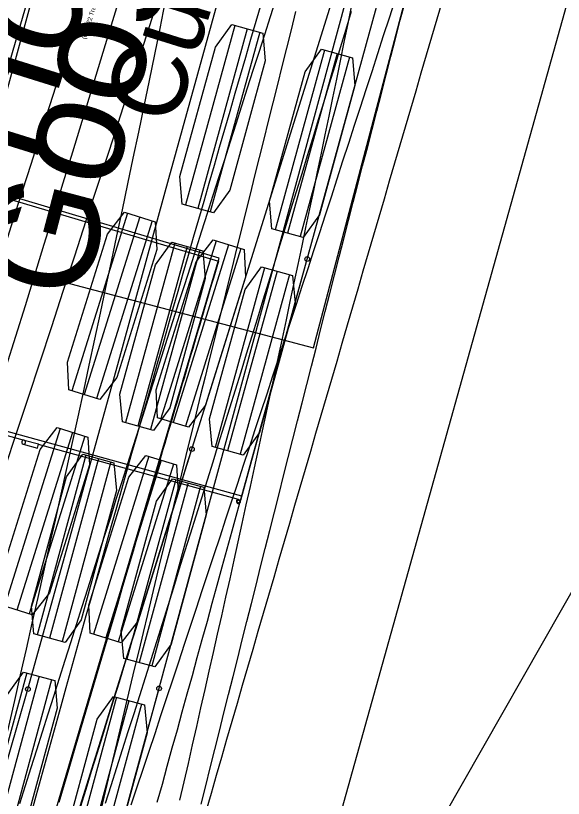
# Model space of a CAD drawing. Extents: x -14 to 1565148, y -25 to 642856.
# Drawn here: x 1564922.68 to 1564932.39, y 636677.44 to 636691.31 of the extents above; entities that cross this region are included whole.
import ezdxf

# ---------------------------------------------------------------- set-up
doc = ezdxf.new("R2010")
doc.units = 0
for name, color, linetype in [('GE_P_Alignment_100_Stations', 7, 'Continuous'), ('GE_X_Alignment', 7, 'Continuous'), ('MT_P_Work_Area', 7, 'Continuous'), ('PM_P_Edge_Line', 7, 'Continuous'), ('PV_P_EOP', 7, 'Continuous'), ('PV_X_EOP', 7, 'Continuous'), ('TR_Turning_Path26', 7, 'Continuous'), ('TR_Turning_Path28', 7, 'Continuous'), ('TR_Turning_Path28 - Copy-1', 7, 'Continuous'), ('TR_Turning_Path29', 7, 'Continuous')]:
    doc.layers.add(name, color=color, linetype=linetype)

msp = doc.modelspace()

# ---------------------------------------------------------------- linework, layer by layer
at = {"layer": 'GE_P_Alignment_100_Stations'}
for points in [[(1564922.901, 636679.373), (1564923.62, 636681.964), (1564924.51, 636685.191), (1564925.402, 636688.418), (1564926.294, 636691.644), (1564927.187, 636694.87), (1564928.081, 636698.096), (1564928.976, 636701.322), (1564929.872, 636704.547), (1564930.141, 636705.514)], [(1564927.648, 636691.377), (1564927.567, 636691.054), (1564927.486, 636690.731), (1564927.405, 636690.408), (1564927.324, 636690.085), (1564927.243, 636689.761), (1564927.162, 636689.438), (1564927.082, 636689.115), (1564927.001, 636688.791), (1564926.921, 636688.468), (1564926.84, 636688.145), (1564926.76, 636687.821), (1564926.68, 636687.498), (1564926.6, 636687.174), (1564926.52, 636686.851), (1564926.44, 636686.527), (1564926.36, 636686.204), (1564926.281, 636685.88), (1564926.201, 636685.556), (1564926.122, 636685.232), (1564926.042, 636684.909), (1564925.963, 636684.585), (1564925.884, 636684.261), (1564925.805, 636683.937), (1564925.726, 636683.614), (1564925.647, 636683.29), (1564925.568, 636682.966), (1564925.49, 636682.642), (1564925.411, 636682.318), (1564925.333, 636681.994), (1564925.254, 636681.67), (1564925.176, 636681.346), (1564925.098, 636681.022), (1564925.02, 636680.698), (1564924.942, 636680.374), (1564924.865, 636680.05), (1564924.787, 636679.726), (1564924.709, 636679.402), (1564924.632, 636679.078), (1564924.555, 636678.754), (1564924.477, 636678.43), (1564924.4, 636678.106), (1564924.323, 636677.782), (1564924.246, 636677.458), (1564924.169, 636677.134)], [(1564915.258, 636651.907), (1564915.604, 636653.196), (1564916.461, 636656.398), (1564917.327, 636659.597), (1564918.203, 636662.793), (1564919.087, 636665.987), (1564919.981, 636669.178), (1564920.883, 636672.367), (1564921.795, 636675.553), (1564922.716, 636678.736), (1564922.901, 636679.373)]]:
    msp.add_lwpolyline(points, dxfattribs=at)
msp.add_circle((1564922.901, 636679.373), 0.0417, dxfattribs=at)
msp.add_circle((1564922.901, 636679.373), 0.0417, dxfattribs=at)
msp.add_arc((1575328.888, 633813.35), 10797.45, 164.4573832, 164.5995407, dxfattribs=at)
at = {"layer": 'GE_X_Alignment'}
msp.add_arc((1565911.499, 636405.11), 1040.25, 160.594709, 164.38184, dxfattribs=at)
at = {"layer": 'MT_P_Work_Area'}
for p, q in [((1564927.965, 636685.421), (1564937.148, 636720.23)), ((1564920.23, 636687.461), (1564927.965, 636685.421))]:
    msp.add_line(p, q, dxfattribs=at)
for points in [[(1564925.595, 636677.405), (1564925.67, 636677.732), (1564925.745, 636678.058), (1564925.82, 636678.385), (1564925.895, 636678.712), (1564925.969, 636679.039), (1564926.043, 636679.366), (1564926.117, 636679.693), (1564926.191, 636680.02), (1564926.264, 636680.347), (1564926.338, 636680.674), (1564926.411, 636681.001), (1564926.484, 636681.328), (1564926.556, 636681.656), (1564926.629, 636681.983), (1564926.701, 636682.31), (1564926.773, 636682.638), (1564926.845, 636682.965), (1564926.917, 636683.293), (1564926.988, 636683.62), (1564927.06, 636683.948), (1564927.131, 636684.275), (1564927.202, 636684.603), (1564927.272, 636684.931), (1564927.343, 636685.259), (1564927.413, 636685.586), (1564927.483, 636685.914), (1564927.553, 636686.242), (1564927.623, 636686.57), (1564927.692, 636686.898), (1564927.761, 636687.226), (1564927.83, 636687.554), (1564927.899, 636687.882), (1564927.968, 636688.21), (1564928.036, 636688.538), (1564928.105, 636688.867), (1564928.173, 636689.195), (1564928.24, 636689.523), (1564928.308, 636689.852), (1564928.376, 636690.18), (1564928.443, 636690.508), (1564928.51, 636690.837), (1564928.577, 636691.165), (1564928.643, 636691.494)], [(1564925.972, 636677.333), (1564926.053, 636677.657), (1564926.134, 636677.98), (1564926.215, 636678.304), (1564926.296, 636678.628), (1564926.377, 636678.951), (1564926.458, 636679.275), (1564926.539, 636679.598), (1564926.62, 636679.922), (1564926.701, 636680.245), (1564926.782, 636680.569), (1564926.864, 636680.892), (1564926.945, 636681.216), (1564927.026, 636681.539), (1564927.108, 636681.862), (1564927.19, 636682.186), (1564927.271, 636682.509), (1564927.353, 636682.832), (1564927.435, 636683.155), (1564927.516, 636683.479), (1564927.598, 636683.802), (1564927.68, 636684.125), (1564927.762, 636684.448), (1564927.844, 636684.771), (1564927.927, 636685.094), (1564928.009, 636685.417), (1564928.091, 636685.74), (1564928.174, 636686.063), (1564928.256, 636686.386), (1564928.339, 636686.708), (1564928.421, 636687.031), (1564928.504, 636687.354), (1564928.587, 636687.677), (1564928.67, 636687.999), (1564928.753, 636688.322), (1564928.836, 636688.645), (1564928.919, 636688.967), (1564929.002, 636689.29), (1564929.085, 636689.612), (1564929.169, 636689.935), (1564929.252, 636690.257), (1564929.336, 636690.58), (1564929.419, 636690.902), (1564929.503, 636691.225), (1564929.587, 636691.547)]]:
    msp.add_lwpolyline(points, dxfattribs=at)
msp.add_arc((1564401.207, 636798.224), 534.878, 342.32064, 348.74558, dxfattribs=at)
at = {"layer": 'PM_P_Edge_Line'}
for p, q in [((1564926.294, 636687.012), (1564919.583, 636689.002)), ((1564920.894, 636668.796), (1564926.294, 636687.012))]:
    msp.add_line(p, q, dxfattribs=at)
msp.add_lwpolyline([(1564919.567, 636688.946), (1564926.278, 636686.957), (1564926.249, 636686.856), (1564926.219, 636686.754), (1564926.189, 636686.652), (1564926.158, 636686.549), (1564926.128, 636686.447), (1564926.098, 636686.344), (1564926.068, 636686.242), (1564926.038, 636686.139), (1564926.007, 636686.035), (1564925.977, 636685.932), (1564925.946, 636685.828), (1564925.915, 636685.723), (1564925.885, 636685.619), (1564925.854, 636685.515), (1564925.823, 636685.41), (1564925.792, 636685.305), (1564925.761, 636685.2), (1564925.731, 636685.095), (1564925.7, 636684.99), (1564925.669, 636684.885), (1564925.638, 636684.78), (1564925.607, 636684.675), (1564925.576, 636684.569), (1564925.545, 636684.464), (1564925.513, 636684.358), (1564925.482, 636684.253), (1564925.451, 636684.147), (1564925.42, 636684.042), (1564925.389, 636683.936), (1564925.358, 636683.83), (1564925.327, 636683.724), (1564925.295, 636683.619), (1564925.264, 636683.513), (1564925.233, 636683.407), (1564925.202, 636683.301), (1564925.171, 636683.195), (1564925.139, 636683.089), (1564925.108, 636682.983), (1564925.077, 636682.877), (1564925.046, 636682.771), (1564925.014, 636682.665), (1564924.983, 636682.559), (1564924.952, 636682.453), (1564924.921, 636682.347), (1564924.889, 636682.241), (1564924.858, 636682.135), (1564924.827, 636682.029), (1564924.795, 636681.922), (1564924.764, 636681.816), (1564924.673, 636681.506), (1564924.579, 636681.19), (1564924.486, 636680.874), (1564924.392, 636680.555), (1564924.298, 636680.238), (1564924.204, 636679.919), (1564924.11, 636679.601), (1564924.016, 636679.281), (1564923.921, 636678.963), (1564923.827, 636678.643), (1564923.733, 636678.325), (1564923.638, 636678.005), (1564923.544, 636677.686), (1564923.449, 636677.366)], dxfattribs=at)
at = {"layer": 'PV_P_EOP'}
for centre, radius, start in [((1565836.802, 636420.196), 982.5, 154.779538), ((1565836.802, 636420.196), 982, 154.779538), ((1565911.499, 636405.11), 1041, 160.594709), ((1565911.499, 636405.11), 1040.25, 160.594709)]:
    msp.add_arc(centre, radius, start, 164.38184, dxfattribs=at)
at = {"layer": 'PV_X_EOP'}
for p, q in [((1564914.807, 636628.375), (1564945.239, 636737.236)), ((1564926.657, 636670.765), (1564939.019, 636692.478))]:
    msp.add_line(p, q, dxfattribs=at)
msp.add_arc((1565836.802, 636420.196), 980, 154.284444, 164.38184, dxfattribs=at)
at = {"layer": 'TR_Turning_Path26'}
for p, q in [((1564922.822, 636674.083), (1564933.57, 636708.441)), ((1564924.666, 636687.809), (1564923.681, 636684.659)), ((1564924.885, 636687.74), (1564923.9, 636684.591)), ((1564925.104, 636687.672), (1564924.118, 636684.522)), ((1564926.241, 636687.316), (1564925.256, 636684.166)), ((1564926.46, 636687.248), (1564925.474, 636684.098)), ((1564926.678, 636687.179), (1564925.693, 636684.03)), ((1564923.472, 636683.991), (1564922.487, 636680.842)), ((1564923.691, 636683.923), (1564922.705, 636680.773)), ((1564923.909, 636683.854), (1564922.924, 636680.705)), ((1564925.047, 636683.498), (1564924.061, 636680.349)), ((1564925.265, 636683.43), (1564924.28, 636680.281)), ((1564925.484, 636683.362), (1564924.499, 636680.212))]:
    msp.add_line(p, q, dxfattribs=at)
for points in [[(1564922.758, 636677.348), (1564922.859, 636677.665), (1564922.959, 636677.982), (1564923.059, 636678.299), (1564923.16, 636678.616), (1564923.26, 636678.933), (1564923.361, 636679.25), (1564923.461, 636679.567), (1564923.562, 636679.884), (1564923.663, 636680.201), (1564923.763, 636680.518), (1564923.864, 636680.835), (1564923.965, 636681.152), (1564924.065, 636681.469), (1564924.166, 636681.786), (1564924.267, 636682.103), (1564924.368, 636682.42), (1564924.468, 636682.737), (1564924.569, 636683.054), (1564924.67, 636683.371), (1564924.771, 636683.688), (1564924.872, 636684.005), (1564924.973, 636684.322), (1564925.074, 636684.639), (1564925.175, 636684.956), (1564925.276, 636685.273), (1564925.377, 636685.59), (1564925.478, 636685.906), (1564925.579, 636686.223), (1564925.681, 636686.54), (1564925.782, 636686.857), (1564925.883, 636687.174), (1564925.984, 636687.491), (1564926.086, 636687.807), (1564926.187, 636688.124), (1564926.288, 636688.441), (1564926.39, 636688.758), (1564926.491, 636689.075), (1564926.593, 636689.391), (1564926.694, 636689.708), (1564926.795, 636690.025), (1564926.897, 636690.342), (1564926.999, 636690.658), (1564927.1, 636690.975), (1564927.202, 636691.292), (1564927.303, 636691.609)], [(1564923.833, 636677.283), (1564923.931, 636677.6), (1564924.03, 636677.917), (1564924.128, 636678.235), (1564924.226, 636678.552), (1564924.325, 636678.869), (1564924.423, 636679.187), (1564924.522, 636679.504), (1564924.62, 636679.821), (1564924.719, 636680.138), (1564924.818, 636680.456), (1564924.916, 636680.773), (1564925.015, 636681.09), (1564925.114, 636681.407), (1564925.213, 636681.724), (1564925.312, 636682.042), (1564925.411, 636682.359), (1564925.51, 636682.676), (1564925.609, 636682.993), (1564925.708, 636683.31), (1564925.807, 636683.627)]]:
    msp.add_lwpolyline(points, dxfattribs=at)
for points in [[(1564924.612, 636687.826), (1564925.158, 636687.655), (1564925.184, 636687.162), (1564924.475, 636684.895), (1564924.173, 636684.505), (1564923.627, 636684.676), (1564923.6, 636685.168), (1564924.31, 636687.436)], [(1564926.187, 636687.333), (1564926.733, 636687.162), (1564926.759, 636686.67), (1564926.05, 636684.402), (1564925.747, 636684.013), (1564925.201, 636684.183), (1564925.175, 636684.676), (1564925.884, 636686.943)], [(1564923.418, 636684.008), (1564923.964, 636683.837), (1564923.99, 636683.345), (1564923.281, 636681.077), (1564922.978, 636680.688), (1564922.432, 636680.859), (1564922.406, 636681.351), (1564923.115, 636683.619)], [(1564924.992, 636683.515), (1564925.538, 636683.345), (1564925.565, 636682.852), (1564924.855, 636680.585), (1564924.553, 636680.195), (1564924.007, 636680.366), (1564923.981, 636680.858), (1564924.69, 636683.126)]]:
    msp.add_lwpolyline(points, close=True, dxfattribs=at)
msp.add_circle((1564925.807, 636683.627), 0.0417, dxfattribs=at)
msp.add_arc((1568405.55, 635575.204), 3656.27, 161.699159, 163.159899, dxfattribs=at)
at = {"layer": 'TR_Turning_Path28'}
for p, q in [((1564924.064, 636675.111), (1564936.645, 636721.359)), ((1564923.929, 636683.52), (1564923.063, 636680.336)), ((1564924.15, 636683.46), (1564923.284, 636680.276)), ((1564924.371, 636683.4), (1564923.505, 636680.216)), ((1564925.521, 636683.087), (1564924.655, 636679.903)), ((1564925.742, 636683.027), (1564924.876, 636679.843)), ((1564925.963, 636682.967), (1564925.097, 636679.783)), ((1564922.879, 636679.661), (1564922.013, 636676.476)), ((1564923.1, 636679.601), (1564922.234, 636676.416)), ((1564923.321, 636679.54), (1564922.455, 636676.356)), ((1564924.471, 636679.228), (1564923.605, 636676.043)), ((1564924.692, 636679.167), (1564923.826, 636675.983)), ((1564924.913, 636679.107), (1564924.047, 636675.923))]:
    msp.add_line(p, q, dxfattribs=at)
for points in [[(1564922.959, 636677.16), (1564923.047, 636677.48), (1564923.136, 636677.8), (1564923.224, 636678.12), (1564923.313, 636678.44), (1564923.402, 636678.76), (1564923.49, 636679.08), (1564923.579, 636679.399), (1564923.668, 636679.719), (1564923.758, 636680.039), (1564923.847, 636680.358), (1564923.936, 636680.678), (1564924.026, 636680.997), (1564924.115, 636681.317), (1564924.205, 636681.637), (1564924.295, 636681.956), (1564924.385, 636682.275), (1564924.475, 636682.595), (1564924.565, 636682.914), (1564924.656, 636683.234), (1564924.746, 636683.553), (1564924.836, 636683.872), (1564924.927, 636684.192), (1564925.018, 636684.511), (1564925.109, 636684.83), (1564925.2, 636685.149), (1564925.291, 636685.468), (1564925.382, 636685.787), (1564925.473, 636686.106), (1564925.565, 636686.426), (1564925.656, 636686.745), (1564925.748, 636687.064), (1564925.839, 636687.382), (1564925.931, 636687.701), (1564926.023, 636688.02), (1564926.115, 636688.339), (1564926.207, 636688.658), (1564926.3, 636688.977), (1564926.392, 636689.295), (1564926.485, 636689.614), (1564926.577, 636689.933), (1564926.67, 636690.252), (1564926.763, 636690.57), (1564926.856, 636690.889), (1564926.949, 636691.207), (1564927.042, 636691.526)], [(1564924.621, 636677.148), (1564924.707, 636677.467), (1564924.793, 636677.787), (1564924.88, 636678.107), (1564924.966, 636678.426), (1564925.053, 636678.746), (1564925.14, 636679.065), (1564925.226, 636679.385)]]:
    msp.add_lwpolyline(points, dxfattribs=at)
for points in [[(1564923.874, 636683.535), (1564924.426, 636683.385), (1564924.471, 636682.894), (1564923.847, 636680.601), (1564923.56, 636680.201), (1564923.008, 636680.351), (1564922.963, 636680.842), (1564923.587, 636683.135)], [(1564925.466, 636683.102), (1564926.018, 636682.952), (1564926.063, 636682.461), (1564925.44, 636680.168), (1564925.152, 636679.768), (1564924.6, 636679.918), (1564924.555, 636680.409), (1564925.179, 636682.702)], [(1564922.824, 636679.676), (1564923.376, 636679.525), (1564923.421, 636679.034), (1564922.797, 636676.742), (1564922.51, 636676.341), (1564921.958, 636676.491), (1564921.913, 636676.982), (1564922.537, 636679.275)], [(1564924.416, 636679.242), (1564924.968, 636679.092), (1564925.013, 636678.601), (1564924.39, 636676.309), (1564924.102, 636675.908), (1564923.55, 636676.058), (1564923.505, 636676.549), (1564924.129, 636678.842)]]:
    msp.add_lwpolyline(points, close=True, dxfattribs=at)
msp.add_circle((1564925.226, 636679.385), 0.0417, dxfattribs=at)
msp.add_arc((1565842.213, 636423.646), 957.571, 160.797084, 167.118411, dxfattribs=at)
at = {"layer": 'TR_Turning_Path28 - Copy-1'}
for p, q in [((1564926.676, 636682.723), (1564939.408, 636728.93)), ((1564926.569, 636691.133), (1564925.692, 636687.952)), ((1564926.79, 636691.072), (1564925.913, 636687.891)), ((1564927.011, 636691.011), (1564926.134, 636687.83)), ((1564928.16, 636690.695), (1564927.283, 636687.513)), ((1564928.381, 636690.634), (1564927.504, 636687.452)), ((1564928.602, 636690.573), (1564927.725, 636687.391)), ((1564925.506, 636687.277), (1564924.63, 636684.095)), ((1564925.727, 636687.216), (1564924.851, 636684.034)), ((1564925.948, 636687.155), (1564925.072, 636683.973)), ((1564927.097, 636686.838), (1564926.221, 636683.657)), ((1564927.318, 636686.778), (1564926.441, 636683.596)), ((1564927.539, 636686.717), (1564926.662, 636683.535)), ((1564926.695, 636682.791), (1564918.5, 636685.049)), ((1564922.329, 636683.921), (1564922.833, 636683.782)), ((1564922.814, 636683.714), (1564923.071, 636683.643)), ((1564923.091, 636683.711), (1564922.835, 636683.781)), ((1564923.073, 636683.643), (1564923.091, 636683.711)), ((1564923.091, 636683.711), (1564923.126, 636683.701)), ((1564923.126, 636683.701), (1564926.631, 636682.736)), ((1564923.071, 636683.643), (1564923.073, 636683.643)), ((1564926.631, 636682.736), (1564926.631, 636682.735)), ((1564926.655, 636682.729), (1564926.676, 636682.723))]:
    msp.add_line(p, q, dxfattribs=at)
for points in [[(1564922.385, 636692.286), (1564922.936, 636692.134), (1564922.98, 636691.643), (1564922.348, 636689.352), (1564922.06, 636688.952), (1564921.508, 636689.104), (1564921.465, 636689.596), (1564922.096, 636691.886)], [(1564926.514, 636691.148), (1564927.066, 636690.996), (1564927.109, 636690.505), (1564926.478, 636688.214), (1564926.189, 636687.815), (1564925.638, 636687.967), (1564925.594, 636688.458), (1564926.225, 636690.748)], [(1564928.105, 636690.71), (1564928.656, 636690.558), (1564928.7, 636690.067), (1564928.069, 636687.776), (1564927.78, 636687.376), (1564927.228, 636687.528), (1564927.185, 636688.02), (1564927.816, 636690.31)], [(1564925.452, 636687.292), (1564926.003, 636687.14), (1564926.046, 636686.649), (1564925.415, 636684.358), (1564925.126, 636683.958), (1564924.575, 636684.11), (1564924.532, 636684.602), (1564925.163, 636686.892)], [(1564927.042, 636686.853), (1564927.594, 636686.702), (1564927.637, 636686.21), (1564927.006, 636683.92), (1564926.717, 636683.52), (1564926.166, 636683.672), (1564926.122, 636684.163), (1564926.753, 636686.454)]]:
    msp.add_lwpolyline(points, close=True, dxfattribs=at)
for points in [[(1564924.277, 636677.35), (1564924.378, 636677.668), (1564924.479, 636677.986), (1564924.58, 636678.305), (1564924.681, 636678.623), (1564924.782, 636678.941), (1564924.883, 636679.26), (1564924.983, 636679.578), (1564925.084, 636679.897), (1564925.184, 636680.215), (1564925.285, 636680.534), (1564925.385, 636680.853), (1564925.485, 636681.171), (1564925.585, 636681.49), (1564925.685, 636681.809), (1564925.785, 636682.127), (1564925.884, 636682.446), (1564925.984, 636682.765), (1564926.084, 636683.084), (1564926.183, 636683.402), (1564926.282, 636683.721), (1564926.382, 636684.04), (1564926.481, 636684.359), (1564926.58, 636684.678), (1564926.679, 636684.997), (1564926.778, 636685.316), (1564926.876, 636685.635), (1564926.975, 636685.954), (1564927.074, 636686.273), (1564927.172, 636686.592), (1564927.271, 636686.912), (1564927.369, 636687.231), (1564927.467, 636687.55), (1564927.565, 636687.869), (1564927.663, 636688.189), (1564927.761, 636688.508), (1564927.859, 636688.827), (1564927.957, 636689.147), (1564928.054, 636689.466), (1564928.152, 636689.786), (1564928.249, 636690.105), (1564928.346, 636690.425), (1564928.444, 636690.744), (1564928.541, 636691.064), (1564928.638, 636691.383)], [(1564925.195, 636677.368), (1564925.284, 636677.689), (1564925.372, 636678.01), (1564925.461, 636678.33), (1564925.55, 636678.651), (1564925.638, 636678.972), (1564925.727, 636679.292), (1564925.816, 636679.613), (1564925.904, 636679.934), (1564925.993, 636680.255), (1564926.082, 636680.575), (1564926.17, 636680.896), (1564926.259, 636681.217), (1564926.347, 636681.538), (1564926.436, 636681.859), (1564926.525, 636682.179), (1564926.613, 636682.5), (1564926.702, 636682.821), (1564926.791, 636683.142), (1564926.879, 636683.463), (1564926.968, 636683.784), (1564927.056, 636684.105), (1564927.145, 636684.425), (1564927.233, 636684.746), (1564927.322, 636685.067), (1564927.41, 636685.388), (1564927.499, 636685.709), (1564927.587, 636686.03), (1564927.676, 636686.351), (1564927.764, 636686.672), (1564927.853, 636686.993)]]:
    msp.add_lwpolyline(points, dxfattribs=at)
for centre, radius in [((1564927.853, 636686.993), 0.0417), ((1564926.634, 636682.699), 0.0266)]:
    msp.add_circle(centre, radius, dxfattribs=at)
for centre, radius, start, end in [((1563874.111, 637011.375), 1098.008, 342.237065, 346.039973), ((1564922.824, 636683.748), 0.0352, 73.9934, 254.5799), ((1564922.824, 636683.748), 0.0354, 258.887, 71.0725), ((1564926.634, 636682.699), 0.0363, 94.356, 55.5187)]:
    msp.add_arc(centre, radius, start, end, dxfattribs=at)
at = {"layer": 'TR_Turning_Path29'}
for points in [[(1564924.734, 636677.323), (1564924.839, 636677.639), (1564924.944, 636677.956), (1564925.049, 636678.272), (1564925.154, 636678.589), (1564925.259, 636678.905), (1564925.364, 636679.222), (1564925.469, 636679.539), (1564925.574, 636679.856), (1564925.679, 636680.172), (1564925.784, 636680.489), (1564925.889, 636680.806), (1564925.993, 636681.122), (1564926.098, 636681.439), (1564926.202, 636681.756), (1564926.307, 636682.073), (1564926.411, 636682.39), (1564926.516, 636682.707), (1564926.62, 636683.024), (1564926.724, 636683.34), (1564926.828, 636683.657), (1564926.932, 636683.974), (1564927.037, 636684.291), (1564927.141, 636684.608), (1564927.245, 636684.925), (1564927.348, 636685.242), (1564927.452, 636685.559), (1564927.556, 636685.876), (1564927.66, 636686.193), (1564927.763, 636686.511), (1564927.867, 636686.828), (1564927.97, 636687.145), (1564928.074, 636687.462), (1564928.177, 636687.779), (1564928.281, 636688.096), (1564928.384, 636688.414), (1564928.487, 636688.731), (1564928.59, 636689.048), (1564928.694, 636689.365), (1564928.797, 636689.683), (1564928.9, 636690), (1564929.003, 636690.317), (1564929.105, 636690.635), (1564929.208, 636690.952), (1564929.311, 636691.269), (1564929.414, 636691.587)], [(1564926.061, 636677.208), (1564926.153, 636677.527), (1564926.246, 636677.846), (1564926.338, 636678.165), (1564926.43, 636678.485), (1564926.523, 636678.804), (1564926.615, 636679.123), (1564926.708, 636679.442), (1564926.801, 636679.761), (1564926.893, 636680.08), (1564926.986, 636680.399), (1564927.079, 636680.719), (1564927.172, 636681.038), (1564927.264, 636681.357), (1564927.357, 636681.676), (1564927.45, 636681.995), (1564927.543, 636682.314), (1564927.636, 636682.634), (1564927.729, 636682.953), (1564927.822, 636683.272), (1564927.915, 636683.591), (1564928.008, 636683.91), (1564928.101, 636684.229), (1564928.195, 636684.548), (1564928.288, 636684.868), (1564928.381, 636685.187), (1564928.474, 636685.506), (1564928.567, 636685.825), (1564928.661, 636686.144), (1564928.754, 636686.464), (1564928.847, 636686.783), (1564928.941, 636687.102), (1564929.034, 636687.421), (1564929.127, 636687.74), (1564929.221, 636688.059), (1564929.314, 636688.379), (1564929.408, 636688.698), (1564929.501, 636689.017), (1564929.595, 636689.336), (1564929.688, 636689.655), (1564929.782, 636689.975), (1564929.875, 636690.294), (1564929.969, 636690.613), (1564930.063, 636690.932), (1564930.156, 636691.252), (1564930.25, 636691.571)]]:
    msp.add_lwpolyline(points, dxfattribs=at)
msp.add_arc((1563222.214, 637243.84), 1790.301, 341.585451, 344.280636, dxfattribs=at)

# ---------------------------------------------------------------- texts
at = {"layer": 'MT_P_Work_Area'}
msp.add_text('Gooseneck Horse Trailer', height=2, rotation=75.2222, dxfattribs=at).set_placement((1564923.858, 636686.159))
at = {"layer": 'TR_Turning_Path26'}
for s, height, p in [('Gooseneck Horse Trailer', 2, (1564918.752, 636675.007)), ('Custom', 1.3333, (1564925.497, 636689.312)), ('(c) 2022 Transoft Solutions, Inc. All rights reserved.', 0.08, (1564923.927, 636690.881))]:
    msp.add_text(s, height=height, rotation=72.6282, dxfattribs=at).set_placement(p)

doc.saveas('drawing.dxf')
